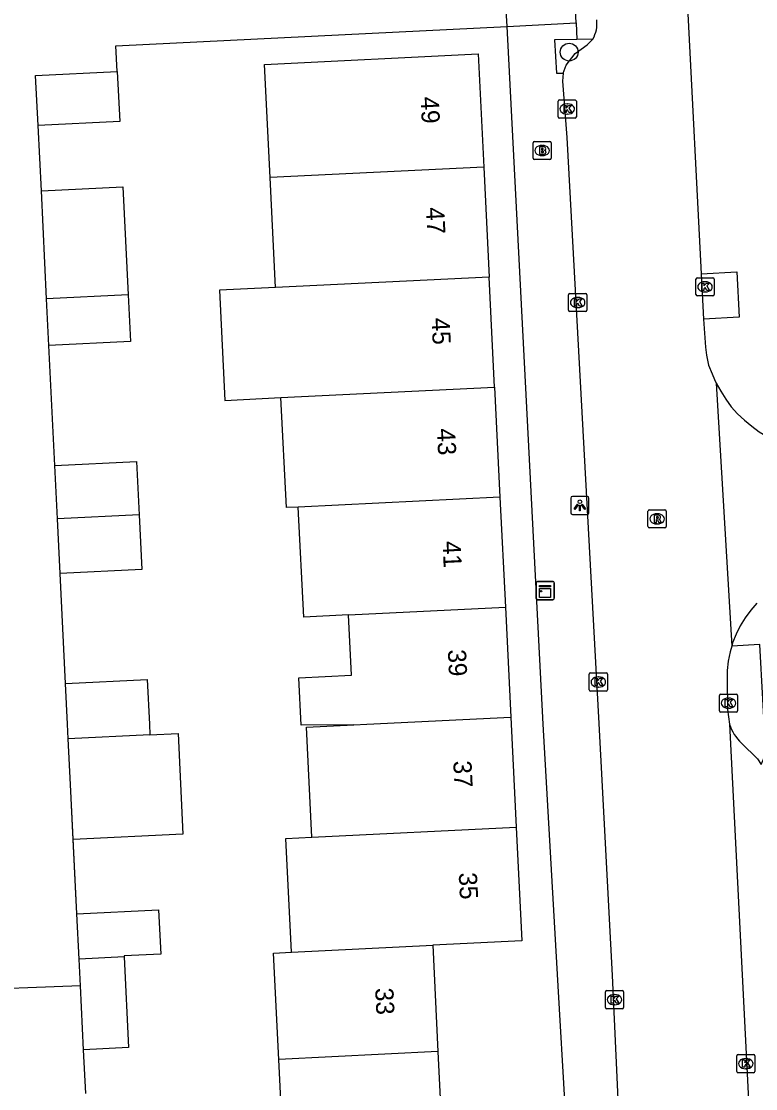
# Model space of a CAD drawing. Extents: x 161084 to 161928, y 385355 to 386522.
# Drawn here: x 161291 to 161331.4, y 385980 to 386038.7 of the extents above; entities that cross this region are included whole.
import ezdxf

# ---------------------------------------------------------------- set-up
doc = ezdxf.new("R2010")
doc.units = 0
for name, color, linetype in [('IMGEO_Boom', 7, 'Continuous'), ('IMGEO_Brandkraan', 7, 'Continuous'), ('IMGEO_Kast', 7, 'Continuous'), ('IMGEO_Kolk', 7, 'Continuous'), ('IMGEO_Lichtpunt', 7, 'Continuous'), ('IMGEO_Muur', 7, 'Continuous'), ('IMGEO_Pand', 7, 'Continuous'), ('IMGEO_Pand_nummerreeks', 7, 'Continuous'), ('IMGEO_Parkeervlak_open', 7, 'Continuous'), ('IMGEO_Rijbaan_lokaal_open', 7, 'Continuous'), ('IMGEO_Rioolput', 7, 'Continuous'), ('IMGEO_Voetpad_open', 7, 'Continuous')]:
    doc.layers.add(name, color=color, linetype=linetype)

msp = doc.modelspace()

# ---------------------------------------------------------------- linework, layer by layer
at = {"layer": 'IMGEO_Boom'}
msp.add_circle((161321.177, 386036.972), 0.489, dxfattribs=at)
at = {"layer": 'IMGEO_Brandkraan'}
for p, q in [((161319.191, 386031.133), (161319.191, 386031.985)), ((161319.266, 386032.059), (161320.118, 386032.059)), ((161320.192, 386031.985), (161320.192, 386031.133)), ((161319.679, 386031.839), (161319.704, 386031.839)), ((161320.118, 386031.059), (161319.266, 386031.059)), ((161319.702, 386031.279), (161319.677, 386031.279))]:
    msp.add_line(p, q, dxfattribs=at)
for points in [[(161319.191, 386031.133), (161319.191, 386031.985)], [(161319.266, 386032.059), (161320.118, 386032.059)], [(161320.192, 386031.985), (161320.192, 386031.133)], [(161319.539, 386031.759), (161319.539, 386031.359), (161319.752, 386031.359)], [(161319.77, 386031.759), (161319.539, 386031.759)], [(161319.718, 386031.678), (161319.664, 386031.678), (161319.664, 386031.602)], [(161319.664, 386031.602), (161319.717, 386031.602)], [(161319.726, 386031.526), (161319.664, 386031.526), (161319.664, 386031.445)], [(161319.664, 386031.445), (161319.726, 386031.445)], [(161320.118, 386031.059), (161319.266, 386031.059)]]:
    msp.add_lwpolyline(points, dxfattribs=at)
for centre, radius, start, end in [((161319.268, 386031.983), 0.0765, 91.55205, 178.44795), ((161319.268, 386031.983), 0.0765, 91.55205, 178.44795), ((161320.116, 386031.983), 0.0765, 1.55205, 88.44795), ((161320.116, 386031.983), 0.0765, 1.55205, 88.44795), ((161319.719, 386031.64), 0.0379, 267.82845, 90.93552), ((161319.727, 386031.485), 0.0404, 269.87594, 90.50774), ((161319.758, 386031.61), 0.251, 268.66757, 293.53466), ((161319.774, 386031.614), 0.145, 59.4692, 91.53667), ((161319.799, 386031.661), 0.0922, 285.51372, 58.15012), ((161319.804, 386031.469), 0.105, 301.31148, 78.98903), ((161319.268, 386031.135), 0.0765, 181.55205, 268.44795), ((161319.268, 386031.135), 0.0765, 181.55205, 268.44795), ((161320.116, 386031.135), 0.0765, 271.55205, 358.44795), ((161320.116, 386031.135), 0.0765, 271.55205, 358.44795)]:
    msp.add_arc(centre, radius, start, end, dxfattribs=at)
for centre, major_axis, ratio, start_param, end_param in [((161319.678, 386031.559), (-0.387, 0.002), 0.722429, 4.712389, 7.853982), ((161319.703, 386031.559), (-0.39, 0.002), 0.717154, 1.570796, 4.712389)]:
    msp.add_ellipse(centre, major_axis=major_axis, ratio=ratio, start_param=start_param, end_param=end_param, dxfattribs=at)
at = {"layer": 'IMGEO_Kast'}
for p, q in [((161319.432, 386007.848), (161320.273, 386007.848)), ((161320.273, 386007.848), (161319.432, 386007.848)), ((161319.357, 386006.923), (161319.357, 386007.764)), ((161319.357, 386007.764), (161319.357, 386006.923)), ((161320.357, 386007.773), (161320.357, 386006.932)), ((161320.357, 386006.932), (161320.357, 386007.773)), ((161320.282, 386006.848), (161319.441, 386006.848)), ((161319.441, 386006.848), (161320.282, 386006.848))]:
    msp.add_line(p, q, dxfattribs=at)
for points in [[(161319.552, 386007.638), (161320.152, 386007.638), (161320.152, 386007.553), (161319.552, 386007.553), (161319.552, 386007.638)], [(161319.552, 386007.463), (161320.152, 386007.463), (161320.152, 386006.974), (161319.552, 386006.974), (161319.552, 386007.463)]]:
    msp.add_lwpolyline(points, dxfattribs=at)
msp.add_circle((161319.636, 386007.312), 0.0377, dxfattribs=at)
for centre, start, end in [((161319.435, 386007.77), 92.4484, 184.28452), ((161319.435, 386007.77), 92.4484, 184.28452), ((161320.279, 386007.77), 2.4484, 94.28452), ((161320.279, 386007.77), 2.4484, 94.28452), ((161319.435, 386006.926), 182.4484, 274.28452), ((161319.435, 386006.926), 182.4484, 274.28452), ((161320.279, 386006.926), 272.4484, 4.28452), ((161320.279, 386006.926), 272.4484, 4.28452)]:
    msp.add_arc(centre, 0.0779, start, end, dxfattribs=at)
at = {"layer": 'IMGEO_Kolk'}
for p, q in [((161320.573, 386033.416), (161320.573, 386034.268)), ((161320.648, 386034.342), (161321.5, 386034.342)), ((161321.574, 386034.268), (161321.574, 386033.416)), ((161321.061, 386034.122), (161321.086, 386034.122)), ((161321.5, 386033.342), (161320.648, 386033.342)), ((161321.084, 386033.562), (161321.059, 386033.562)), ((161328.149, 386023.632), (161328.149, 386024.484)), ((161328.224, 386024.558), (161329.076, 386024.558)), ((161328.637, 386024.338), (161328.662, 386024.338)), ((161329.15, 386024.484), (161329.15, 386023.632)), ((161321.22, 386023.701), (161322.072, 386023.701)), ((161328.66, 386023.778), (161328.635, 386023.778)), ((161321.145, 386022.775), (161321.145, 386023.627)), ((161321.633, 386023.481), (161321.658, 386023.481)), ((161322.146, 386023.627), (161322.146, 386022.775)), ((161329.076, 386023.558), (161328.224, 386023.558)), ((161322.072, 386022.701), (161321.22, 386022.701)), ((161321.656, 386022.921), (161321.631, 386022.921)), ((161322.282, 386001.899), (161322.282, 386002.751)), ((161322.357, 386002.825), (161323.209, 386002.825)), ((161322.77, 386002.605), (161322.795, 386002.605)), ((161323.283, 386002.751), (161323.283, 386001.899)), ((161322.793, 386002.045), (161322.768, 386002.045)), ((161323.209, 386001.825), (161322.357, 386001.825)), ((161329.44, 386000.734), (161329.44, 386001.586)), ((161329.515, 386001.66), (161330.367, 386001.66)), ((161329.928, 386001.44), (161329.953, 386001.44)), ((161330.441, 386001.586), (161330.441, 386000.734)), ((161329.951, 386000.88), (161329.926, 386000.88)), ((161330.367, 386000.66), (161329.515, 386000.66)), ((161323.173, 385984.423), (161323.173, 385985.275)), ((161323.248, 385985.349), (161324.1, 385985.349)), ((161323.661, 385985.129), (161323.686, 385985.129)), ((161324.174, 385985.275), (161324.174, 385984.423)), ((161324.1, 385984.349), (161323.248, 385984.349)), ((161323.684, 385984.569), (161323.659, 385984.569)), ((161330.393, 385980.904), (161330.393, 385981.756)), ((161330.468, 385981.83), (161331.32, 385981.83)), ((161330.881, 385981.61), (161330.906, 385981.61)), ((161331.394, 385981.756), (161331.394, 385980.904)), ((161331.32, 385980.83), (161330.468, 385980.83)), ((161330.904, 385981.05), (161330.879, 385981.05))]:
    msp.add_line(p, q, dxfattribs=at)
for points in [[(161320.573, 386033.416), (161320.573, 386034.268)], [(161320.648, 386034.342), (161321.5, 386034.342)], [(161321.574, 386034.268), (161321.574, 386033.416)], [(161320.894, 386034.042), (161321.017, 386034.042), (161321.017, 386033.891), (161321.147, 386034.042), (161321.311, 386034.042), (161321.165, 386033.891), (161321.318, 386033.642), (161321.166, 386033.642), (161321.081, 386033.806), (161321.017, 386033.739), (161321.017, 386033.642), (161320.894, 386033.642), (161320.894, 386034.042)], [(161321.5, 386033.342), (161320.648, 386033.342)], [(161328.149, 386023.632), (161328.149, 386024.484)], [(161328.224, 386024.558), (161329.076, 386024.558)], [(161328.47, 386024.258), (161328.593, 386024.258), (161328.593, 386024.107), (161328.723, 386024.258), (161328.887, 386024.258), (161328.741, 386024.107), (161328.894, 386023.858), (161328.742, 386023.858), (161328.657, 386024.022), (161328.593, 386023.955), (161328.593, 386023.858), (161328.47, 386023.858), (161328.47, 386024.258)], [(161329.15, 386024.484), (161329.15, 386023.632)], [(161321.22, 386023.701), (161322.072, 386023.701)], [(161321.145, 386022.775), (161321.145, 386023.627)], [(161321.466, 386023.401), (161321.589, 386023.401), (161321.589, 386023.25), (161321.719, 386023.401), (161321.883, 386023.401), (161321.737, 386023.25), (161321.89, 386023.001), (161321.738, 386023.001), (161321.653, 386023.165), (161321.589, 386023.098), (161321.589, 386023.001), (161321.466, 386023.001), (161321.466, 386023.401)], [(161322.146, 386023.627), (161322.146, 386022.775)], [(161329.076, 386023.558), (161328.224, 386023.558)], [(161322.072, 386022.701), (161321.22, 386022.701)], [(161322.282, 386001.899), (161322.282, 386002.751)], [(161322.357, 386002.825), (161323.209, 386002.825)], [(161323.283, 386002.751), (161323.283, 386001.899)], [(161322.603, 386002.525), (161322.726, 386002.525), (161322.726, 386002.374), (161322.856, 386002.525), (161323.02, 386002.525), (161322.874, 386002.374), (161323.027, 386002.125), (161322.875, 386002.125), (161322.79, 386002.289), (161322.726, 386002.222), (161322.726, 386002.125), (161322.603, 386002.125), (161322.603, 386002.525)], [(161323.209, 386001.825), (161322.357, 386001.825)], [(161329.44, 386000.734), (161329.44, 386001.586)], [(161329.515, 386001.66), (161330.367, 386001.66)], [(161329.761, 386001.36), (161329.884, 386001.36), (161329.884, 386001.209), (161330.014, 386001.36), (161330.178, 386001.36), (161330.032, 386001.209), (161330.185, 386000.96), (161330.033, 386000.96), (161329.948, 386001.124), (161329.884, 386001.057), (161329.884, 386000.96), (161329.761, 386000.96), (161329.761, 386001.36)], [(161330.441, 386001.586), (161330.441, 386000.734)], [(161330.367, 386000.66), (161329.515, 386000.66)], [(161323.173, 385984.423), (161323.173, 385985.275)], [(161323.248, 385985.349), (161324.1, 385985.349)], [(161323.494, 385985.049), (161323.617, 385985.049), (161323.617, 385984.898), (161323.747, 385985.049), (161323.911, 385985.049), (161323.765, 385984.898), (161323.918, 385984.649), (161323.766, 385984.649), (161323.681, 385984.813), (161323.617, 385984.746), (161323.617, 385984.649), (161323.494, 385984.649), (161323.494, 385985.049)], [(161324.174, 385985.275), (161324.174, 385984.423)], [(161324.1, 385984.349), (161323.248, 385984.349)], [(161330.393, 385980.904), (161330.393, 385981.756)], [(161330.468, 385981.83), (161331.32, 385981.83)], [(161330.714, 385981.53), (161330.837, 385981.53), (161330.837, 385981.379), (161330.967, 385981.53), (161331.131, 385981.53), (161330.985, 385981.379), (161331.138, 385981.13), (161330.986, 385981.13), (161330.901, 385981.294), (161330.837, 385981.227), (161330.837, 385981.13), (161330.714, 385981.13), (161330.714, 385981.53)], [(161331.394, 385981.756), (161331.394, 385980.904)], [(161331.32, 385980.83), (161330.468, 385980.83)]]:
    msp.add_lwpolyline(points, dxfattribs=at)
for centre, start, end in [((161320.65, 386034.266), 91.55205, 178.44795), ((161320.65, 386034.266), 91.55205, 178.44795), ((161321.498, 386034.266), 1.55205, 88.44795), ((161321.498, 386034.266), 1.55205, 88.44795), ((161320.65, 386033.418), 181.55205, 268.44795), ((161320.65, 386033.418), 181.55205, 268.44795), ((161321.498, 386033.418), 271.55205, 358.44795), ((161321.498, 386033.418), 271.55205, 358.44795), ((161328.226, 386024.482), 91.55205, 178.44795), ((161328.226, 386024.482), 91.55205, 178.44795), ((161329.074, 386024.482), 1.55205, 88.44795), ((161329.074, 386024.482), 1.55205, 88.44795), ((161321.222, 386023.625), 91.55205, 178.44795), ((161321.222, 386023.625), 91.55205, 178.44795), ((161322.07, 386023.625), 1.55205, 88.44795), ((161322.07, 386023.625), 1.55205, 88.44795), ((161328.226, 386023.634), 181.55205, 268.44795), ((161328.226, 386023.634), 181.55205, 268.44795), ((161329.074, 386023.634), 271.55205, 358.44795), ((161329.074, 386023.634), 271.55205, 358.44795), ((161321.222, 386022.777), 181.55205, 268.44795), ((161321.222, 386022.777), 181.55205, 268.44795), ((161322.07, 386022.777), 271.55205, 358.44795), ((161322.07, 386022.777), 271.55205, 358.44795), ((161322.359, 386002.749), 91.55205, 178.44795), ((161322.359, 386002.749), 91.55205, 178.44795), ((161323.207, 386002.749), 1.55205, 88.44795), ((161323.207, 386002.749), 1.55205, 88.44795), ((161322.359, 386001.901), 181.55205, 268.44795), ((161322.359, 386001.901), 181.55205, 268.44795), ((161323.207, 386001.901), 271.55205, 358.44795), ((161323.207, 386001.901), 271.55205, 358.44795), ((161329.517, 386001.584), 91.55205, 178.44795), ((161329.517, 386001.584), 91.55205, 178.44795), ((161330.365, 386001.584), 1.55205, 88.44795), ((161330.365, 386001.584), 1.55205, 88.44795), ((161329.517, 386000.736), 181.55205, 268.44795), ((161329.517, 386000.736), 181.55205, 268.44795), ((161330.365, 386000.736), 271.55205, 358.44795), ((161330.365, 386000.736), 271.55205, 358.44795), ((161323.25, 385985.273), 91.55205, 178.44795), ((161323.25, 385985.273), 91.55205, 178.44795), ((161324.098, 385985.273), 1.55205, 88.44795), ((161324.098, 385985.273), 1.55205, 88.44795), ((161323.25, 385984.425), 181.55205, 268.44795), ((161323.25, 385984.425), 181.55205, 268.44795), ((161324.098, 385984.425), 271.55205, 358.44795), ((161324.098, 385984.425), 271.55205, 358.44795), ((161330.47, 385981.754), 91.55205, 178.44795), ((161330.47, 385981.754), 91.55205, 178.44795), ((161331.318, 385981.754), 1.55205, 88.44795), ((161331.318, 385981.754), 1.55205, 88.44795), ((161330.47, 385980.906), 181.55205, 268.44795), ((161330.47, 385980.906), 181.55205, 268.44795), ((161331.318, 385980.906), 271.55205, 358.44795), ((161331.318, 385980.906), 271.55205, 358.44795)]:
    msp.add_arc(centre, 0.0765, start, end, dxfattribs=at)
for centre, major_axis, ratio, start_param, end_param in [((161321.06, 386033.842), (-0.387, 0.002), 0.722429, 4.712389, 7.853982), ((161321.085, 386033.842), (-0.39, 0.002), 0.717154, 1.570796, 4.712389), ((161328.636, 386024.058), (-0.387, 0.002), 0.722429, 4.712389, 7.853982), ((161328.661, 386024.058), (-0.39, 0.002), 0.717154, 1.570796, 4.712389), ((161321.632, 386023.201), (-0.387, 0.002), 0.722429, 4.712389, 7.853982), ((161321.657, 386023.201), (-0.39, 0.002), 0.717154, 1.570796, 4.712389), ((161322.769, 386002.325), (-0.387, 0.002), 0.722429, 4.712389, 7.853982), ((161322.794, 386002.325), (-0.39, 0.002), 0.717154, 1.570796, 4.712389), ((161329.927, 386001.16), (-0.387, 0.002), 0.722429, 4.712389, 7.853982), ((161329.952, 386001.16), (-0.39, 0.002), 0.717154, 1.570796, 4.712389), ((161323.66, 385984.849), (-0.387, 0.002), 0.722429, 4.712389, 7.853982), ((161323.685, 385984.849), (-0.39, 0.002), 0.717154, 1.570796, 4.712389), ((161330.88, 385981.33), (-0.387, 0.002), 0.722429, 4.712389, 7.853982), ((161330.905, 385981.33), (-0.39, 0.002), 0.717154, 1.570796, 4.712389)]:
    msp.add_ellipse(centre, major_axis=major_axis, ratio=ratio, start_param=start_param, end_param=end_param, dxfattribs=at)
at = {"layer": 'IMGEO_Lichtpunt'}
for p, q in [((161322.169, 386012.534), (161321.361, 386012.534)), ((161322.169, 386012.534), (161321.361, 386012.534)), ((161321.267, 386012.439), (161321.267, 386011.632)), ((161321.267, 386012.439), (161321.267, 386011.632)), ((161322.263, 386011.632), (161322.263, 386012.439)), ((161322.263, 386011.632), (161322.263, 386012.439)), ((161321.361, 386011.538), (161322.169, 386011.538)), ((161321.361, 386011.538), (161322.169, 386011.538))]:
    msp.add_line(p, q, dxfattribs=at)
for points in [[(161321.641, 386012.103), (161321.68, 386012.075), (161321.492, 386011.813), (161321.454, 386011.84), (161321.641, 386012.103)], [(161321.743, 386012.055), (161321.79, 386012.055), (161321.79, 386011.733), (161321.743, 386011.733), (161321.743, 386012.055)], [(161321.853, 386012.075), (161321.891, 386012.102), (161322.078, 386011.84), (161322.039, 386011.812), (161321.853, 386012.075)]]:
    msp.add_lwpolyline(points, dxfattribs=at)
msp.add_circle((161321.766, 386012.237), 0.0994, dxfattribs=at)
for centre, start, end in [((161321.361, 386012.439), 90, 180), ((161321.361, 386012.439), 90, 180), ((161322.169, 386012.439), 0, 90), ((161322.169, 386012.439), 0, 90), ((161321.361, 386011.632), 180, 270), ((161321.361, 386011.632), 180, 270), ((161322.169, 386011.632), 270, 0), ((161322.169, 386011.632), 270, 360)]:
    msp.add_arc(centre, 0.0946, start, end, dxfattribs=at)
at = {"layer": 'IMGEO_Muur'}
for points in [[(161292.148, 386029.339), (161291.971, 386032.933)], [(161292.892, 386014.224), (161292.567, 386020.829)], [(161293.482, 386002.243), (161293.184, 386008.292)], [(161294.105, 385989.575), (161293.755, 385996.678)]]:
    msp.add_lwpolyline(points, dxfattribs=at)
at = {"layer": 'IMGEO_Pand'}
for points in [[(161304.731, 386030.074), (161304.425, 386036.296), (161316.171, 386036.874), (161316.478, 386030.652)], [(161291.971, 386032.933), (161291.836, 386035.681), (161296.322, 386035.904)], [(161296.322, 386035.904), (161296.457, 386033.155), (161291.971, 386032.933)], [(161316.478, 386030.652), (161304.731, 386030.074)], [(161316.478, 386030.652), (161316.775, 386024.6)], [(161292.148, 386029.339), (161296.634, 386029.561), (161296.926, 386023.623)], [(161305.029, 386024.022), (161304.731, 386030.074)], [(161292.44, 386023.403), (161292.148, 386029.339)], [(161316.775, 386024.6), (161305.029, 386024.022)], [(161317.073, 386018.547), (161316.775, 386024.6)], [(161305.029, 386024.022), (161301.943, 386023.87), (161302.241, 386017.817), (161305.327, 386017.969)], [(161296.926, 386023.623), (161292.44, 386023.403)], [(161292.567, 386020.829), (161292.44, 386023.403)], [(161296.926, 386023.623), (161297.053, 386021.051), (161292.567, 386020.829)], [(161305.327, 386017.969), (161317.073, 386018.547)], [(161317.073, 386018.547), (161317.371, 386012.494)], [(161306.282, 386011.948), (161305.625, 386011.916), (161305.327, 386017.969)], [(161292.892, 386014.224), (161297.378, 386014.446), (161297.522, 386011.517)], [(161293.036, 386011.296), (161292.892, 386014.224)], [(161317.371, 386012.494), (161306.282, 386011.948)], [(161309.039, 386006.017), (161306.579, 386005.896), (161306.282, 386011.948)], [(161317.371, 386012.494), (161317.669, 386006.442)], [(161297.522, 386011.517), (161293.036, 386011.296)], [(161297.522, 386011.517), (161297.67, 386008.514), (161293.184, 386008.292)], [(161293.184, 386008.292), (161293.036, 386011.296)], [(161309.039, 386006.017), (161317.669, 386006.442)], [(161317.669, 386006.442), (161317.967, 386000.389)], [(161309.337, 385999.965), (161306.446, 385999.94), (161306.317, 386002.561), (161309.202, 386002.703), (161309.039, 386006.017)], [(161293.482, 386002.243), (161297.968, 386002.465), (161298.089, 386000), (161298.118, 385999.413)], [(161293.632, 385999.193), (161293.592, 386000), (161293.482, 386002.243)], [(161309.337, 385999.965), (161310.055, 386000), (161317.967, 386000.389)], [(161317.967, 386000.389), (161317.986, 386000), (161318.265, 385994.336)], [(161307.03, 385993.784), (161306.733, 385999.837), (161309.337, 385999.965)], [(161298.118, 385999.413), (161293.632, 385999.193)], [(161293.903, 385993.65), (161293.755, 385996.678), (161293.632, 385999.193)], [(161298.118, 385999.413), (161299.666, 385999.489), (161299.937, 385993.945), (161293.903, 385993.65)], [(161307.03, 385993.784), (161318.265, 385994.336)], [(161318.265, 385994.336), (161318.572, 385988.084), (161313.671, 385987.843)], [(161305.904, 385987.461), (161305.597, 385993.713), (161307.03, 385993.784)], [(161294.105, 385989.575), (161298.591, 385989.797), (161298.712, 385987.357), (161296.696, 385987.257), (161296.699, 385987.205)], [(161294.228, 385987.083), (161294.105, 385989.575)], [(161305.206, 385981.559), (161304.918, 385987.413), (161305.904, 385987.461)], [(161305.904, 385987.461), (161313.671, 385987.843)], [(161313.671, 385987.843), (161313.959, 385981.99)], [(161296.699, 385987.205), (161294.228, 385987.083)], [(161294.301, 385985.614), (161294.228, 385987.083)], [(161296.699, 385987.205), (161296.944, 385982.217), (161294.475, 385982.095)], [(161294.475, 385982.095), (161294.301, 385985.614)], [(161313.959, 385981.99), (161305.206, 385981.559)], [(161313.959, 385981.99), (161314.267, 385975.73)], [(161305.517, 385975.241), (161305.206, 385981.559)]]:
    msp.add_lwpolyline(points, dxfattribs=at)
at = {"layer": 'IMGEO_Parkeervlak_open'}
msp.add_lwpolyline([(161330.648, 385998.964), (161331.528, 385998.103), (161331.743, 385997.79)], dxfattribs=at)
msp.add_arc((161332.492, 386000.853), 2.64, 198.84493, 225.68139, dxfattribs=at)
at = {"layer": 'IMGEO_Rijbaan_lokaal_open'}
for points in [[(161317.767, 386038.387), (161317.411, 386044.073)], [(161327.688, 386039.443), (161328.441, 386024.784)], [(161296.322, 386035.904), (161296.252, 386037.322), (161317.767, 386038.387)], [(161320.842, 386035.815), (161321.017, 386036.261), (161321.512, 386036.894), (161322.164, 386037.38), (161322.479, 386037.689)], [(161320.842, 386035.815), (161320.82, 386035.383), (161321.051, 386032.281), (161322.806, 386000.044), (161323.551, 385986.175), (161323.863, 385979.38), (161324.123, 385974.12), (161324.303, 385970.882), (161324.405, 385967.984), (161324.739, 385961.72), (161325.01, 385956.233), (161325.394, 385949.374), (161326.147, 385934.319)], [(161292.148, 386029.339), (161291.971, 386032.933)], [(161328.441, 386024.784), (161328.569, 386022.29)], [(161328.569, 386022.29), (161328.677, 386020.748), (161328.736, 386020.294), (161328.849, 386019.758), (161329.044, 386019.267), (161329.175, 386018.961), (161329.27, 386018.77)], [(161292.892, 386014.224), (161292.567, 386020.829)], [(161329.27, 386018.77), (161329.518, 386018.326), (161329.786, 386017.883), (161330.093, 386017.466), (161330.435, 386017.077), (161330.812, 386016.721), (161331.218, 386016.4), (161331.634, 386016.08), (161332.064, 386015.831), (161332.544, 386015.599), (161333.109, 386015.379)], [(161329.27, 386018.77), (161330.12, 386004.301)], [(161293.482, 386002.243), (161293.184, 386008.292)], [(161331.505, 386006.653), (161331.162, 386006.268), (161330.854, 386005.854), (161330.585, 386005.413), (161330.356, 386004.951), (161330.169, 386004.47), (161330.12, 386004.301)], [(161330.12, 386004.301), (161330.026, 386003.974), (161329.928, 386003.467), (161329.876, 386002.954), (161329.869, 386002.437), (161329.881, 386000.815), (161329.994, 386000)], [(161329.994, 386000), (161331.304, 385974.243)], [(161294.105, 385989.575), (161293.903, 385993.65)], [(161294.301, 385985.614), (161287.514, 385985.354)]]:
    msp.add_lwpolyline(points, dxfattribs=at)
msp.add_arc((161321.042, 386038.527), 1.664, 329.74226, 7.61706, dxfattribs=at)
at = {"layer": 'IMGEO_Rioolput'}
for p, q in [((161325.513, 386010.872), (161325.513, 386011.724)), ((161325.588, 386011.798), (161326.44, 386011.798)), ((161326.001, 386011.578), (161326.026, 386011.578)), ((161326.514, 386011.724), (161326.514, 386010.872)), ((161326.44, 386010.798), (161325.588, 386010.798)), ((161326.024, 386011.018), (161325.999, 386011.018))]:
    msp.add_line(p, q, dxfattribs=at)
for points in [[(161325.513, 386010.872), (161325.513, 386011.724)], [(161325.588, 386011.798), (161326.44, 386011.798)], [(161326.102, 386011.496), (161325.85, 386011.498), (161325.85, 386011.098)], [(161326.028, 386011.417), (161325.974, 386011.417), (161325.974, 386011.336)], [(161325.974, 386011.336), (161326.026, 386011.336)], [(161326.514, 386011.724), (161326.514, 386010.872)], [(161326.44, 386010.798), (161325.588, 386010.798)], [(161325.85, 386011.098), (161325.974, 386011.098), (161325.974, 386011.26), (161325.985, 386011.26)], [(161326.032, 386011.231), (161326.103, 386011.098), (161326.243, 386011.098), (161326.178, 386011.224)]]:
    msp.add_lwpolyline(points, dxfattribs=at)
for centre, radius, start, end in [((161325.59, 386011.722), 0.0765, 91.55205, 178.44795), ((161325.59, 386011.722), 0.0765, 91.55205, 178.44795), ((161326.01, 386011.525), 0.19, 274.7715, 282.96867), ((161326.034, 386011.321), 0.0964, 77.00612, 93.18647), ((161326.048, 386011.378), 0.0378, 276.66336, 79.67722), ((161326.101, 386011.386), 0.109, 350.36119, 89.41601), ((161326.099, 386011.386), 0.112, 277.58423, 350.98172), ((161326.438, 386011.722), 0.0765, 1.55205, 88.44795), ((161326.438, 386011.722), 0.0765, 1.55205, 88.44795), ((161325.59, 386010.874), 0.0765, 181.55205, 268.44795), ((161325.59, 386010.874), 0.0765, 181.55205, 268.44795), ((161325.984, 386011.207), 0.0533, 26.02933, 88.69889), ((161326.083, 386011.171), 0.108, 29.51342, 73.79051), ((161326.438, 386010.874), 0.0765, 271.55205, 358.44795), ((161326.438, 386010.874), 0.0765, 271.55205, 358.44795)]:
    msp.add_arc(centre, radius, start, end, dxfattribs=at)
for centre, major_axis, ratio, start_param, end_param in [((161326, 386011.298), (-0.387, 0.002), 0.722429, 4.712389, 7.853982), ((161326.025, 386011.298), (-0.39, 0.002), 0.717154, 1.570796, 4.712389)]:
    msp.add_ellipse(centre, major_axis=major_axis, ratio=ratio, start_param=start_param, end_param=end_param, dxfattribs=at)
at = {"layer": 'IMGEO_Voetpad_open'}
for points in [[(161321.557, 386038.583), (161321.23, 386044.898)], [(161317.767, 386038.387), (161321.557, 386038.583)], [(161321.127, 385976.067), (161320.942, 385979.292), (161320.598, 385985.282), (161319.752, 386000), (161317.767, 386038.387)], [(161321.557, 386038.583), (161321.604, 386037.669)], [(161321.604, 386037.669), (161320.379, 386037.642), (161320.488, 386035.816), (161320.842, 386035.815)], [(161322.479, 386037.689), (161321.604, 386037.669)], [(161328.441, 386024.784), (161330.392, 386024.88), (161330.527, 386022.387), (161328.569, 386022.29)], [(161331.743, 385997.79), (161331.999, 385998.373), (161331.672, 386004.382), (161330.12, 386004.301)], [(161294.592, 385979.679), (161294.475, 385982.095)]]:
    msp.add_lwpolyline(points, dxfattribs=at)

# ---------------------------------------------------------------- texts
at = {"layer": 'IMGEO_Pand_nummerreeks'}
for s, rotation, p in [('49', 272.81874, (161313.004, 386034.504)), ('47', 272.81874, (161313.303, 386028.422)), ('45', 272.81874, (161313.603, 386022.34)), ('43', 272.81746, (161313.902, 386016.258)), ('41', 272.81746, (161314.207, 386010.064)), ('39', 272.81746, (161314.501, 386004.095)), ('37', 272.81546, (161314.802, 385997.978)), ('35', 272.81301, (161315.104, 385991.825)), ('33', 272.81874, (161310.504, 385985.479))]:
    msp.add_text(s, height=1, rotation=rotation, dxfattribs=at).set_placement(p)

doc.saveas('drawing.dxf')
